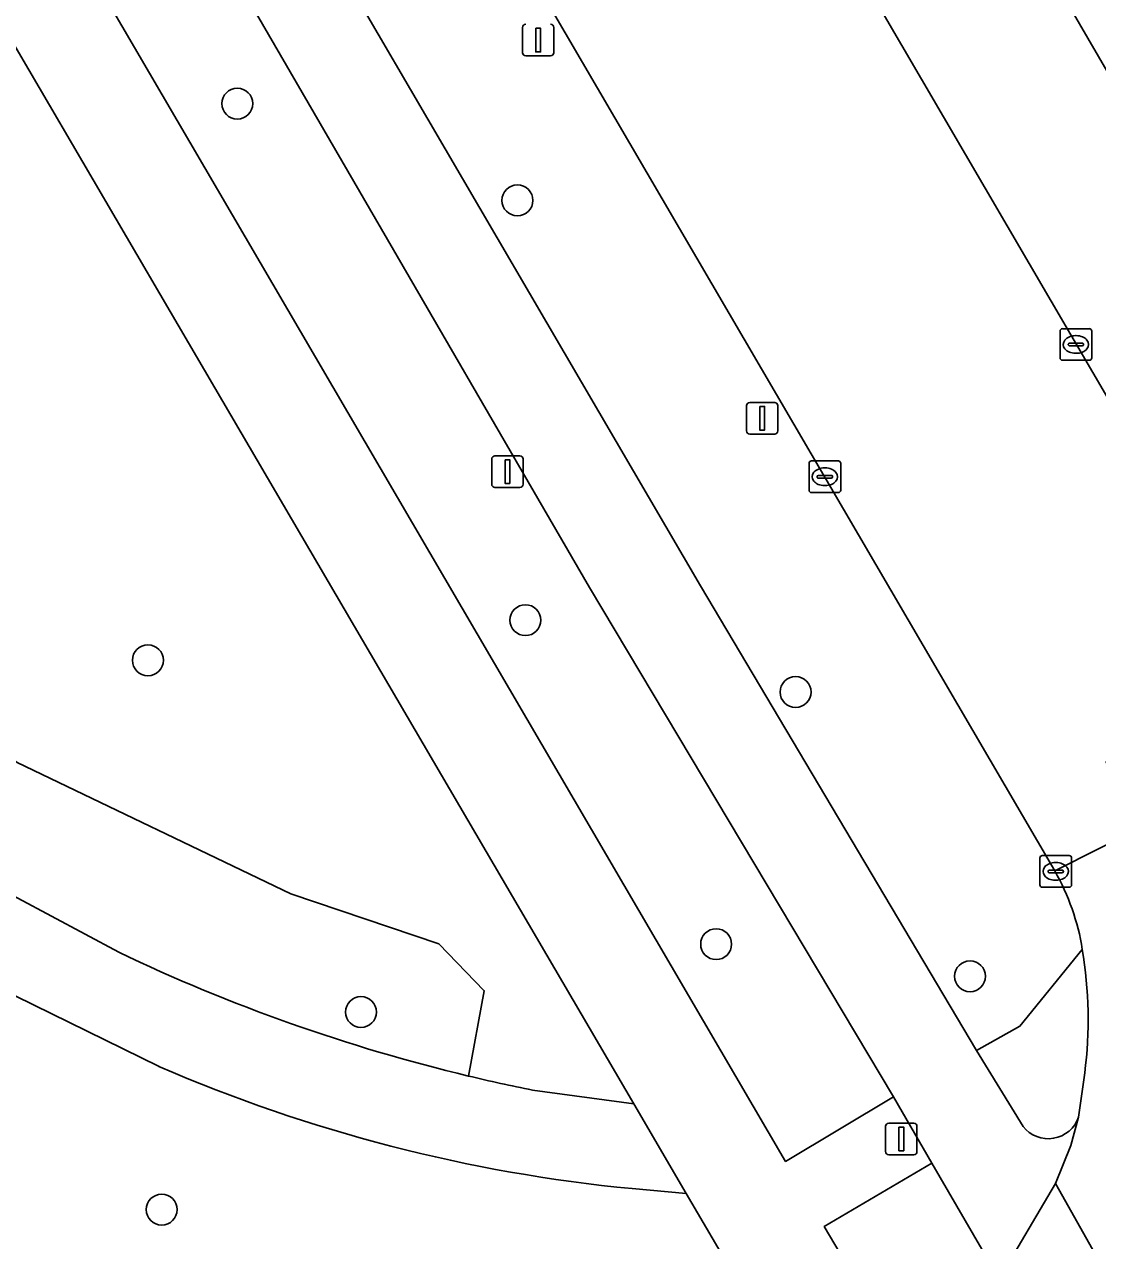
# Model space of a CAD drawing. Extents: x 159352 to 160617, y 385888 to 387323.
# Drawn here: x 159917.33 to 159951.28, y 386220.6 to 386259.09 of the extents above; entities that cross this region are included whole.
import ezdxf

# ---------------------------------------------------------------- set-up
doc = ezdxf.new("R2010")
doc.units = 0
for name, color, linetype in [('IMGEO_Berm_groen', 7, 'Continuous'), ('IMGEO_Boom', 7, 'Continuous'), ('IMGEO_Fietspad_gesloten', 7, 'Continuous'), ('IMGEO_Groenvoorziening', 7, 'Continuous'), ('IMGEO_Kolk', 7, 'Continuous'), ('IMGEO_Lichtmast', 7, 'Continuous'), ('IMGEO_Rijbaan_lokaal_gesloten', 7, 'Continuous'), ('IMGEO_Verkeersbordpaal', 7, 'Continuous'), ('IMGEO_Verkeerseiland_open', 7, 'Continuous'), ('IMGEO_Voetpad_halfverhard', 7, 'Continuous'), ('IMGEO_Voetpad_open', 7, 'Continuous')]:
    doc.layers.add(name, color=color, linetype=linetype)

msp = doc.modelspace()

# ---------------------------------------------------------------- linework, layer by layer
at = {"layer": 'IMGEO_Berm_groen'}
for points in [[(159869.39, 386370.145), (159858.158, 386389.37), (159856.61, 386388.492), (159853.999, 386392.675), (159851.28, 386391.003), (159864.988, 386367.537), (159938.723, 386241.317), (159947.456, 386226.623), (159948.826, 386227.388), (159950.799, 386229.818)], [(159949.928, 386232.299), (159869.39, 386370.145)], [(159947.62, 386220.335), (159946.035, 386223.052), (159942.634, 386221.049), (159945.164, 386216.782), (159946.426, 386217.633), (159947.481, 386218.722)]]:
    msp.add_lwpolyline(points, dxfattribs=at)
for points in [[(159862.352, 386365.974), (159854.556, 386379.293), (159847.159, 386392.191), (159843.747, 386390.213), (159859.054, 386364.02), (159926.534, 386248.554), (159941.411, 386223.11), (159944.825, 386225.156), (159935.204, 386241.272), (159919.537, 386268.282)], [(159888.551, 386375.008), (159882.658, 386371.566), (159884.456, 386368.425), (159883.438, 386367.811), (159885.997, 386363.384), (159884.352, 386362.407), (159957.867, 386236.533), (159962.321, 386239.14), (159928.011, 386298.139)]]:
    msp.add_lwpolyline(points, close=True, dxfattribs=at)
msp.add_arc((159943.526, 386228.658), 7.365, 9.0621, 29.627, dxfattribs=at)
at = {"layer": 'IMGEO_Boom'}
for centre in [(159924.065, 386256.581), (159932.928, 386253.518), (159933.179, 386240.236), (159921.237, 386238.966), (159941.727, 386237.962), (159939.214, 386229.983), (159947.246, 386228.967), (159927.978, 386227.835), (159921.674, 386221.585)]:
    msp.add_circle(centre, 0.489, dxfattribs=at)
at = {"layer": 'IMGEO_Fietspad_gesloten'}
for points in [[(159859.968, 386430.87), (159860.051, 386430.707), (159861.4, 386428.071), (159886.153, 386379.68), (159887.174, 386377.69), (159888.551, 386375.008), (159928.011, 386298.139), (159962.321, 386239.14), (159963.447, 386237.165), (159967.92, 386229.413)], [(159827.082, 386425.65), (159825.967, 386427.088), (159825.393, 386427.828), (159821.364, 386426.753), (159823.682, 386424.622), (159833.485, 386415.609), (159833.6, 386415.402), (159835.111, 386412.683), (159835.119, 386412.668), (159845.987, 386394.124), (159847.159, 386392.191), (159854.556, 386379.293), (159862.352, 386365.974), (159919.537, 386268.282), (159935.204, 386241.272), (159944.825, 386225.156), (159946.035, 386223.052), (159947.62, 386220.335)], [(159948.925, 386224.212), (159947.456, 386226.623), (159938.723, 386241.317), (159864.988, 386367.537), (159851.28, 386391.003), (159848.527, 386395.715), (159848.519, 386395.729), (159837.747, 386414.201), (159837.741, 386414.211), (159836.276, 386416.847)], [(159947.481, 386218.722), (159948.147, 386219.353), (159949.949, 386222.41), (159950.44, 386223.614), (159950.678, 386224.514)], [(159958.152, 386211.064), (159956.139, 386211.414), (159949.949, 386222.41), (159948.147, 386219.353), (159952.618, 386211.252), (159951.78, 386211.071)]]:
    msp.add_lwpolyline(points, dxfattribs=at)
msp.add_arc((159949.72, 386224.838), 1.012, 218.2298, 341.3197, dxfattribs=at)
at = {"layer": 'IMGEO_Groenvoorziening'}
for points in [[(159921.946, 386250), (159906.737, 386276.003), (159891.85, 386261.746), (159901.36, 386250), (159904.16, 386246.512), (159907.02, 386243.621), (159910.412, 386240.474), (159914.35, 386237.566), (159917.101, 386235.732), (159925.757, 386231.572), (159930.443, 386229.994), (159931.877, 386228.511), (159931.382, 386225.811)], [(159904.16, 386246.512), (159901.36, 386250), (159891.85, 386261.746), (159888.662, 386258.685), (159895.276, 386250), (159898.198, 386246.494), (159902.869, 386241.374), (159905.29, 386239.038), (159908.09, 386236.682), (159912.009, 386234.168), (159914.98, 386232.579), (159920.313, 386229.728)], [(159933.403, 386225.366), (159936.607, 386224.933), (159921.946, 386250)], [(159931.382, 386225.811), (159931.877, 386228.511), (159930.443, 386229.994), (159925.757, 386231.572), (159917.101, 386235.732), (159914.35, 386237.566), (159910.412, 386240.474), (159907.02, 386243.621), (159904.16, 386246.512)], [(159921.588, 386226.114), (159915.332, 386229.185), (159910.493, 386231.898), (159907.972, 386227.52), (159905.885, 386223.895), (159918.612, 386205.674), (159921.121, 386205.382), (159940.805, 386217.763), (159938.27, 386222.092), (159936.555, 386222.249)]]:
    msp.add_lwpolyline(points, dxfattribs=at)
for centre, radius, start, end in [((159944.397, 386280.189), 55.914, 244.4856, 256.5396), ((159941.26, 386271.382), 49.357, 246.5114, 264.5297), ((159944.119, 386278.846), 54.543, 256.4953, 258.6693)]:
    msp.add_arc(centre, radius, start, end, dxfattribs=at)
at = {"layer": 'IMGEO_Kolk'}
for p, q in [((159950.171, 386249.459), (159951.023, 386249.459)), ((159950.096, 386248.533), (159950.096, 386249.385)), ((159950.584, 386249.239), (159950.609, 386249.239)), ((159951.097, 386249.385), (159951.097, 386248.533)), ((159950.355, 386248.953), (159950.355, 386248.965)), ((159950.793, 386248.916), (159950.395, 386248.916)), ((159950.398, 386249.002), (159950.796, 386249.002)), ((159950.607, 386248.679), (159950.582, 386248.679)), ((159950.839, 386248.965), (159950.839, 386248.953)), ((159951.023, 386248.459), (159950.171, 386248.459)), ((159942.153, 386244.348), (159942.153, 386245.2)), ((159942.228, 386245.274), (159943.08, 386245.274)), ((159943.154, 386245.2), (159943.154, 386244.348)), ((159942.455, 386244.817), (159942.853, 386244.817)), ((159942.641, 386245.054), (159942.666, 386245.054)), ((159942.412, 386244.768), (159942.412, 386244.78)), ((159942.85, 386244.731), (159942.452, 386244.731)), ((159942.664, 386244.494), (159942.639, 386244.494)), ((159942.896, 386244.78), (159942.896, 386244.768)), ((159943.08, 386244.274), (159942.228, 386244.274)), ((159949.457, 386231.86), (159949.457, 386232.712)), ((159949.532, 386232.786), (159950.384, 386232.786)), ((159949.945, 386232.566), (159949.97, 386232.566)), ((159950.458, 386232.712), (159950.458, 386231.86)), ((159949.716, 386232.28), (159949.716, 386232.292)), ((159950.154, 386232.243), (159949.756, 386232.243)), ((159949.759, 386232.329), (159950.157, 386232.329)), ((159950.2, 386232.292), (159950.2, 386232.28)), ((159950.384, 386231.786), (159949.532, 386231.786)), ((159949.968, 386232.006), (159949.943, 386232.006))]:
    msp.add_line(p, q, dxfattribs=at)
for points in [[(159950.171, 386249.459), (159951.023, 386249.459)], [(159950.096, 386248.533), (159950.096, 386249.385)], [(159951.097, 386249.385), (159951.097, 386248.533)], [(159951.023, 386248.459), (159950.171, 386248.459)], [(159942.153, 386244.348), (159942.153, 386245.2)], [(159942.228, 386245.274), (159943.08, 386245.274)], [(159943.154, 386245.2), (159943.154, 386244.348)], [(159943.08, 386244.274), (159942.228, 386244.274)], [(159949.457, 386231.86), (159949.457, 386232.712)], [(159949.532, 386232.786), (159950.384, 386232.786)], [(159950.458, 386232.712), (159950.458, 386231.86)], [(159950.384, 386231.786), (159949.532, 386231.786)]]:
    msp.add_lwpolyline(points, dxfattribs=at)
for centre, radius, start, end in [((159950.173, 386249.383), 0.0765, 91.552, 178.448), ((159950.173, 386249.383), 0.0765, 91.552, 178.448), ((159951.021, 386249.383), 0.0765, 1.552, 88.448), ((159951.021, 386249.383), 0.0765, 1.552, 88.448), ((159950.395, 386248.962), 0.0403, 85.8775, 175.7526), ((159950.392, 386248.952), 0.0366, 178.938, 274.7102), ((159950.796, 386248.959), 0.043, 264.8664, 352.4533), ((159950.8, 386248.964), 0.0386, 1.7309, 96.639), ((159950.173, 386248.535), 0.0765, 181.552, 268.448), ((159950.173, 386248.535), 0.0765, 181.552, 268.448), ((159951.021, 386248.535), 0.0765, 271.552, 358.448), ((159951.021, 386248.535), 0.0765, 271.552, 358.448), ((159942.23, 386245.198), 0.0765, 91.552, 178.448), ((159942.23, 386245.198), 0.0765, 91.552, 178.448), ((159943.078, 386245.198), 0.0765, 1.552, 88.448), ((159943.078, 386245.198), 0.0765, 1.552, 88.448), ((159942.452, 386244.777), 0.0403, 85.8775, 175.7526), ((159942.857, 386244.779), 0.0386, 1.7309, 96.639), ((159942.449, 386244.767), 0.0366, 178.938, 274.7102), ((159942.853, 386244.774), 0.043, 264.8664, 352.4533), ((159942.23, 386244.35), 0.0765, 181.552, 268.448), ((159942.23, 386244.35), 0.0765, 181.552, 268.448), ((159943.078, 386244.35), 0.0765, 271.552, 358.448), ((159943.078, 386244.35), 0.0765, 271.552, 358.448), ((159949.534, 386232.71), 0.0765, 91.552, 178.448), ((159949.534, 386232.71), 0.0765, 91.552, 178.448), ((159950.382, 386232.71), 0.0765, 1.552, 88.448), ((159950.382, 386232.71), 0.0765, 1.552, 88.448), ((159949.756, 386232.289), 0.0403, 85.8775, 175.7526), ((159949.753, 386232.279), 0.0366, 178.938, 274.7102), ((159950.157, 386232.286), 0.043, 264.8664, 352.4533), ((159950.161, 386232.291), 0.0386, 1.7309, 96.639), ((159949.534, 386231.862), 0.0765, 181.552, 268.448), ((159949.534, 386231.862), 0.0765, 181.552, 268.448), ((159950.382, 386231.862), 0.0765, 271.552, 358.448), ((159950.382, 386231.862), 0.0765, 271.552, 358.448)]:
    msp.add_arc(centre, radius, start, end, dxfattribs=at)
for centre, major_axis, ratio, start_param, end_param in [((159950.583, 386248.959), (-0.387, 0.002), 0.722429, 4.712389, 7.853982), ((159950.608, 386248.959), (-0.39, 0.002), 0.717154, 1.570796, 4.712389), ((159942.64, 386244.774), (-0.387, 0.002), 0.722429, 4.712389, 7.853982), ((159942.665, 386244.774), (-0.39, 0.002), 0.717154, 1.570796, 4.712389), ((159949.944, 386232.286), (-0.387, 0.002), 0.722429, 4.712389, 7.853982), ((159949.969, 386232.286), (-0.39, 0.002), 0.717154, 1.570796, 4.712389)]:
    msp.add_ellipse(centre, major_axis=major_axis, ratio=ratio, start_param=start_param, end_param=end_param, dxfattribs=at)
at = {"layer": 'IMGEO_Lichtmast'}
for p, q in [((159940.276, 386247.125), (159941.066, 386247.125)), ((159941.066, 386247.125), (159940.276, 386247.125)), ((159940.176, 386246.225), (159940.176, 386247.025)), ((159940.176, 386247.025), (159940.176, 386246.225)), ((159941.166, 386247.025), (159941.166, 386246.225)), ((159941.166, 386246.225), (159941.166, 386247.025)), ((159941.066, 386246.125), (159940.276, 386246.125)), ((159940.276, 386246.125), (159941.066, 386246.125)), ((159932.115, 386244.537), (159932.115, 386245.337)), ((159932.115, 386245.337), (159932.115, 386244.537)), ((159932.215, 386245.437), (159933.005, 386245.437)), ((159933.005, 386245.437), (159932.215, 386245.437)), ((159933.105, 386245.337), (159933.105, 386244.537)), ((159933.105, 386244.537), (159933.105, 386245.337)), ((159933.005, 386244.437), (159932.215, 386244.437)), ((159932.215, 386244.437), (159933.005, 386244.437)), ((159944.577, 386223.42), (159944.577, 386224.22)), ((159944.577, 386224.22), (159944.577, 386223.42)), ((159944.677, 386224.32), (159945.467, 386224.32)), ((159945.467, 386224.32), (159944.677, 386224.32)), ((159945.567, 386224.22), (159945.567, 386223.42)), ((159945.567, 386223.42), (159945.567, 386224.22)), ((159945.467, 386223.32), (159944.677, 386223.32)), ((159944.677, 386223.32), (159945.467, 386223.32))]:
    msp.add_line(p, q, dxfattribs=at)
for points in [[(159940.596, 386247), (159940.746, 386247), (159940.746, 386246.25), (159940.596, 386246.25), (159940.596, 386247)], [(159932.535, 386245.312), (159932.685, 386245.312), (159932.685, 386244.562), (159932.535, 386244.562), (159932.535, 386245.312)], [(159944.997, 386224.195), (159945.147, 386224.195), (159945.147, 386223.445), (159944.997, 386223.445), (159944.997, 386224.195)]]:
    msp.add_lwpolyline(points, dxfattribs=at)
for centre, start, end in [((159940.276, 386247.025), 90, 180), ((159940.276, 386247.025), 90, 180), ((159941.066, 386247.025), 0, 90), ((159941.066, 386247.025), 360, 90), ((159940.276, 386246.225), 180, 270), ((159940.276, 386246.225), 180, 270), ((159941.066, 386246.225), 270, 0), ((159941.066, 386246.225), 270, 0), ((159932.215, 386245.337), 90, 180), ((159932.215, 386245.337), 90, 180), ((159933.005, 386245.337), 0, 90), ((159933.005, 386245.337), 360, 90), ((159932.215, 386244.537), 180, 270), ((159932.215, 386244.537), 180, 270), ((159933.005, 386244.537), 270, 0), ((159933.005, 386244.537), 270, 0), ((159944.677, 386224.22), 90, 180), ((159944.677, 386224.22), 90, 180), ((159945.467, 386224.22), 0, 90), ((159945.467, 386224.22), 360, 90), ((159944.677, 386223.42), 180, 270), ((159944.677, 386223.42), 180, 270), ((159945.467, 386223.42), 270, 0), ((159945.467, 386223.42), 270, 0)]:
    msp.add_arc(centre, 0.1, start, end, dxfattribs=at)
at = {"layer": 'IMGEO_Rijbaan_lokaal_gesloten'}
for points in [[(159953.85, 386237.118), (159955.003, 386235.027), (159957.867, 386236.533), (159884.352, 386362.407), (159877.142, 386374.74), (159875.1, 386378.233), (159860.078, 386403.938), (159849.792, 386421.291)], [(159846.122, 386417.292), (159845.536, 386418.293), (159845.388, 386418.549), (159842.047, 386416.688), (159848.906, 386405.159), (159858.158, 386389.37), (159869.39, 386370.145), (159949.928, 386232.299), (159952.731, 386233.717), (159951.546, 386235.762)], [(159954.27, 386230.976), (159954.03, 386231.475), (159952.731, 386233.717), (159949.928, 386232.299)], [(159950.874, 386225.909), (159950.678, 386224.514), (159950.44, 386223.614), (159949.949, 386222.41), (159956.139, 386211.414), (159958.152, 386211.064), (159959.157, 386210.674)]]:
    msp.add_lwpolyline(points, dxfattribs=at)
for centre, radius, start, end in [((159943.526, 386228.658), 7.365, 9.0621, 29.627), ((159937.597, 386227.609), 13.385, 352.7012, 9.4972)]:
    msp.add_arc(centre, radius, start, end, dxfattribs=at)
at = {"layer": 'IMGEO_Verkeersbordpaal'}
for p, q in [((159933.089, 386258.19), (159933.089, 386258.99)), ((159933.089, 386258.99), (159933.089, 386258.19)), ((159934.079, 386258.99), (159934.079, 386258.19)), ((159934.079, 386258.19), (159934.079, 386258.99)), ((159933.979, 386258.09), (159933.189, 386258.09)), ((159933.189, 386258.09), (159933.979, 386258.09))]:
    msp.add_line(p, q, dxfattribs=at)
msp.add_lwpolyline([(159933.509, 386258.965), (159933.659, 386258.965), (159933.659, 386258.215), (159933.509, 386258.215), (159933.509, 386258.965)], dxfattribs=at)
for centre, start, end in [((159933.189, 386258.99), 90, 180), ((159933.189, 386258.99), 90, 180), ((159933.979, 386258.99), 0, 90), ((159933.979, 386258.99), 360, 90), ((159933.189, 386258.19), 180, 270), ((159933.189, 386258.19), 180, 270), ((159933.979, 386258.19), 270, 0), ((159933.979, 386258.19), 270, 0)]:
    msp.add_arc(centre, 0.1, start, end, dxfattribs=at)
at = {"layer": 'IMGEO_Verkeerseiland_open'}
for points in [[(159950.799, 386229.818), (159948.826, 386227.388), (159947.456, 386226.623), (159948.925, 386224.212)], [(159950.678, 386224.514), (159950.874, 386225.909)]]:
    msp.add_lwpolyline(points, dxfattribs=at)
for centre, radius, start, end in [((159937.597, 386227.609), 13.385, 352.7012, 9.4972), ((159949.72, 386224.838), 1.012, 218.2298, 341.3197)]:
    msp.add_arc(centre, radius, start, end, dxfattribs=at)
at = {"layer": 'IMGEO_Voetpad_halfverhard'}
for points in [[(159856.552, 386306.402), (159863.643, 386292.837), (159867.197, 386286.374), (159871.413, 386279.303), (159878.699, 386268.318), (159885.335, 386258.851), (159883.019, 386256.63), (159884.445, 386254.589), (159886.876, 386256.884), (159891.975, 386250), (159896.671, 386244.284), (159899.972, 386240.64), (159904.063, 386236.518), (159905.754, 386235.021), (159908.234, 386233.194), (159904.311, 386226.148), (159905.885, 386223.895), (159907.972, 386227.52), (159910.493, 386231.898), (159915.332, 386229.185), (159921.588, 386226.114)], [(159920.313, 386229.728), (159914.98, 386232.579), (159912.009, 386234.168), (159908.09, 386236.682), (159905.29, 386239.038), (159902.869, 386241.374), (159898.198, 386246.494), (159895.276, 386250), (159888.662, 386258.685), (159891.85, 386261.746), (159906.737, 386276.003)], [(159936.555, 386222.249), (159938.27, 386222.092), (159936.607, 386224.933), (159933.403, 386225.366)]]:
    msp.add_lwpolyline(points, dxfattribs=at)
for centre, radius, start, end in [((159944.397, 386280.189), 55.914, 244.4856, 256.5396), ((159941.26, 386271.382), 49.357, 246.5114, 264.5297), ((159944.119, 386278.846), 54.543, 256.4953, 258.6693)]:
    msp.add_arc(centre, radius, start, end, dxfattribs=at)
at = {"layer": 'IMGEO_Voetpad_open'}
msp.add_lwpolyline([(159841.127, 386388.646), (159856.271, 386362.37), (159874.751, 386330.744), (159874.991, 386330.333), (159876.401, 386327.92), (159884.135, 386314.683), (159905.576, 386277.985), (159906.737, 386276.003), (159921.946, 386250), (159936.607, 386224.933), (159938.27, 386222.092), (159940.805, 386217.763), (159942.338, 386214.986), (159945.164, 386216.782), (159942.634, 386221.049), (159946.035, 386223.052), (159944.825, 386225.156), (159941.411, 386223.11), (159926.534, 386248.554), (159859.054, 386364.02), (159843.747, 386390.213)], dxfattribs=at)

doc.saveas('drawing.dxf')
